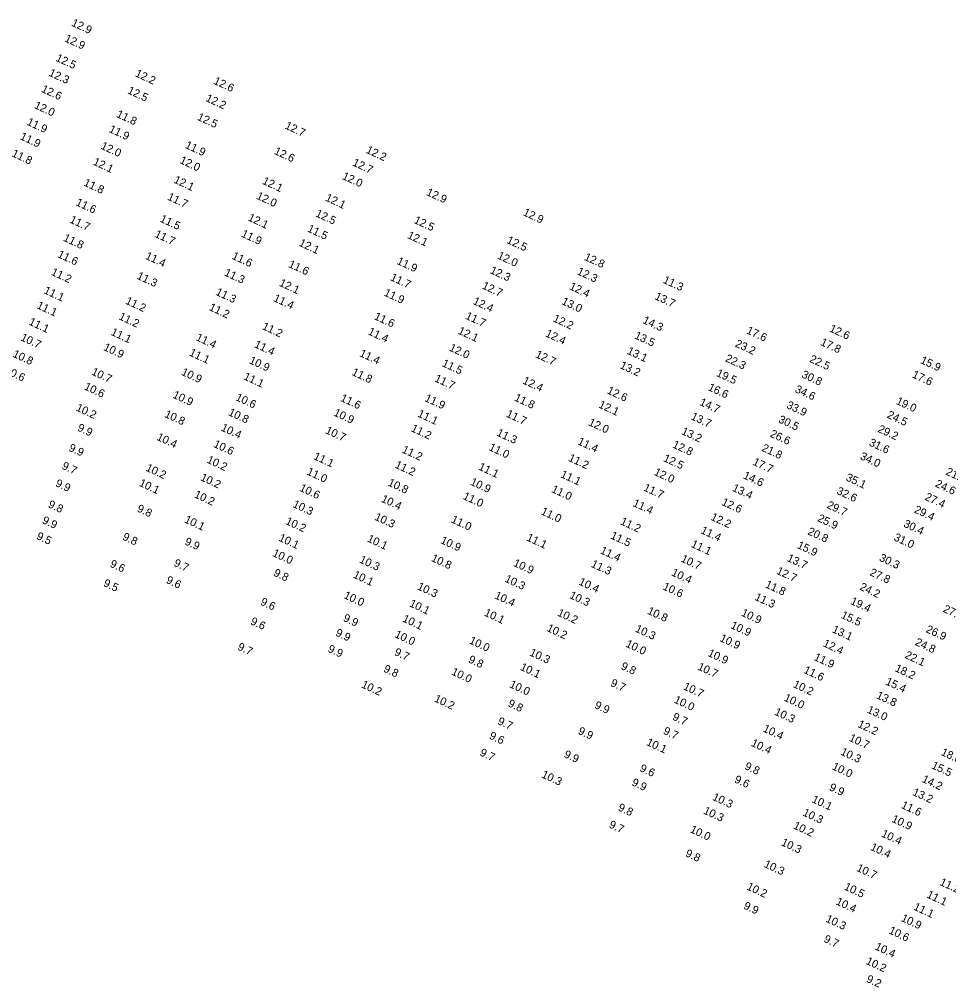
# Model space of a CAD drawing. Extents: x 1023796 to 1112670, y 656573 to 837340.
# Drawn here: x 1100769 to 1101349, y 701150 to 701755 of the extents above; entities that cross this region are included whole.
import ezdxf

# ---------------------------------------------------------------- set-up
doc = ezdxf.new("R2010")
doc.units = 0
doc.layers.add('V-TOPO-SOUN', color=7, linetype='Continuous')

msp = doc.modelspace()

# ---------------------------------------------------------------- texts
at = {"layer": 'V-TOPO-SOUN'}
for s, p in [('12.9 ', (1100800.82, 701750.7)), ('12.9 ', (1100796.54, 701740.96)), ('12.5 ', (1100791.01, 701728.78)), ('12.3 ', (1100786.67, 701719.47)), ('12.2 ', (1100840.6, 701719.11)), ('12.6 ', (1100889.58, 701714.43)), ('12.6 ', (1100782.01, 701709.39)), ('12.5 ', (1100835.85, 701708.49)), ('12.2 ', (1100884.62, 701703.67)), ('12.0 ', (1100777.63, 701699.23)), ('11.9 ', (1100772.94, 701688.84)), ('11.8 ', (1100828.89, 701693.7)), ('12.5 ', (1100879.39, 701691.94)), ('11.9 ', (1100824.23, 701684.35)), ('12.7 ', (1100934.13, 701686.48)), ('11.9 ', (1100768.74, 701679.76)), ('12.0 ', (1100819.14, 701673.86)), ('11.9 ', (1100871.78, 701674.38)), ('12.6 ', (1100927.4, 701670.6)), ('12.2 ', (1100984.77, 701671.32)), ('11.8 ', (1100763.52, 701669.15)), ('12.0 ', (1100868.45, 701664.91)), ('12.1 ', (1100814.3, 701663.94)), ('12.7 ', (1100976.32, 701663.42)), ('12.1 ', (1100864.7, 701652.68)), ('12.1 ', (1100920.02, 701651.97)), ('12.0 ', (1100969.86, 701654.97)), ('11.8 ', (1100808.43, 701650.86)), ('11.7 ', (1100860.76, 701642.03)), ('12.0 ', (1100916.31, 701642.61)), ('12.1 ', (1100959.36, 701641.47)), ('12.9 ', (1101022.44, 701644.92)), ('11.6 ', (1100803.52, 701638.55)), ('11.7 ', (1100799.68, 701627.77)), ('11.5 ', (1100856.09, 701628.31)), ('12.1 ', (1100911.06, 701629.06)), ('12.5 ', (1100953.23, 701631.64)), ('12.9 ', (1101082.83, 701632.31)), ('11.5 ', (1100948.13, 701622.15)), ('12.5 ', (1101014.69, 701627.5)), ('11.8 ', (1100795.7, 701616.4)), ('11.7 ', (1100852.78, 701618.81)), ('11.9 ', (1100906.88, 701618.95)), ('12.1 ', (1101010.61, 701618.04)), ('12.1 ', (1100942.89, 701613.24)), ('12.5 ', (1101072.65, 701614.99)), ('11.6 ', (1100792.12, 701606.14)), ('11.4 ', (1100846.92, 701605.09)), ('11.6 ', (1100901.02, 701605.14)), ('12.0 ', (1101066.78, 701605.3)), ('12.8 ', (1101121.02, 701604.46)), ('11.6 ', (1100936.35, 701599.99)), ('11.9 ', (1101004.02, 701601.87)), ('11.2 ', (1100788.13, 701595.11)), ('11.3 ', (1100841.68, 701592.65)), ('11.3 ', (1100896.27, 701594.7)), ('11.7 ', (1100999.98, 701591.76)), ('12.3 ', (1101062.19, 701596.18)), ('12.3 ', (1101116.56, 701595.47)), ('12.1 ', (1100930.54, 701588.28)), ('12.7 ', (1101057.27, 701586.55)), ('12.4 ', (1101111.74, 701586.11)), ('11.3 ', (1101170.18, 701590.13)), ('11.1 ', (1100783.54, 701583.61)), ('11.3 ', (1100890.86, 701582.59)), ('11.9 ', (1100995.95, 701582.16)), ('13.7 ', (1101165.05, 701579.88)), ('11.1 ', (1100779.14, 701574.25)), ('11.2 ', (1100834.56, 701577.06)), ('11.4 ', (1100926.94, 701578.74)), ('12.4 ', (1101051.55, 701576.9)), ('13.0 ', (1101106.93, 701576.78)), ('11.2 ', (1100830.38, 701567.31)), ('11.2 ', (1100886.73, 701573.1)), ('11.6 ', (1100989.84, 701567.4)), ('11.7 ', (1101046.83, 701567.66)), ('11.1 ', (1100774.17, 701564.01)), ('11.2 ', (1100919.89, 701561.17)), ('12.2 ', (1101101.53, 701566.08)), ('14.3 ', (1101157.56, 701565.01)), ('11.1 ', (1100825.45, 701557.59)), ('11.4 ', (1100986.01, 701557.91)), ('12.1 ', (1101042.22, 701558.36)), ('12.4 ', (1101096.8, 701556.66)), ('13.5 ', (1101152.42, 701555.42)), ('17.6 ', (1101222.32, 701558.56)), ('12.6 ', (1101274.11, 701559.76)), ('10.7 ', (1100769.08, 701554.22)), ('11.4 ', (1100878.54, 701554.26)), ('11.4 ', (1100915.01, 701549.91)), ('23.2 ', (1101215.24, 701550.31)), ('17.8 ', (1101268.56, 701551.28)), ('10.8 ', (1100764.12, 701543.91)), ('10.9 ', (1100820.82, 701548.12)), ('11.1 ', (1100874.37, 701544.74)), ('11.4 ', (1100980.69, 701544.31)), ('12.0 ', (1101036.72, 701547.8)), ('12.7 ', (1101090.53, 701543.62)), ('13.1 ', (1101147.77, 701545.8)), ('10.9 ', (1100911.8, 701539.88)), ('11.5 ', (1101032.25, 701538.06)), ('22.3 ', (1101209.13, 701541.11)), ('22.5 ', (1101261.75, 701540.73)), ('15.9 ', (1101330.93, 701539.98)), ('10.6 ', (1100759.05, 701533.61)), ('10.7 ', (1100813.29, 701532.8)), ('10.9 ', (1100869.47, 701532.63)), ('11.8 ', (1100975.88, 701532.57)), ('13.2 ', (1101143.33, 701536.8)), ('19.5 ', (1101203.54, 701531.95)), ('30.8 ', (1101256.81, 701531.07)), ('17.6 ', (1101325.82, 701531.02)), ('11.1 ', (1100908.29, 701529.82)), ('11.7 ', (1101027.54, 701528.6)), ('12.4 ', (1101082.57, 701527.24)), ('10.6 ', (1100808.78, 701523.54)), ('12.6 ', (1101135.29, 701521.05)), ('16.6 ', (1101198.34, 701523.08)), ('34.6 ', (1101252.62, 701521.86)), ('10.9 ', (1100864.06, 701518.37)), ('10.6 ', (1100903.32, 701516.8)), ('11.6 ', (1100968.78, 701516.33)), ('11.9 ', (1101021.4, 701516.31)), ('11.8 ', (1101077.35, 701516.56)), ('14.7 ', (1101193.05, 701513.79)), ('19.0 ', (1101315.75, 701514.47)), ('10.2 ', (1100803.64, 701510.32)), ('10.8 ', (1100898.8, 701507.44)), ('10.9 ', (1100964.54, 701507.22)), ('12.1 ', (1101130.01, 701512.26)), ('33.9 ', (1101247.31, 701511.91)), ('10.8 ', (1100858.93, 701506.33)), ('11.1 ', (1101016.97, 701506.58)), ('11.7 ', (1101072.29, 701506.51)), ('12.0 ', (1101123.64, 701501.21)), ('13.7 ', (1101187.66, 701504.87)), ('30.5 ', (1101242.29, 701502.98)), ('24.5 ', (1101310.14, 701505.86)), ('9.9', (1100804.56, 701497.83)), ('10.4 ', (1100894.22, 701497.86)), ('10.7 ', (1100959.39, 701496.2)), ('11.2 ', (1101012.89, 701497.44)), ('11.3 ', (1101066.32, 701494.68)), ('13.2 ', (1101181.73, 701495.63)), ('29.2 ', (1101304.37, 701497.01)), ('10.4 ', (1100854.03, 701492.02)), ('11.4 ', (1101116.91, 701489.26)), ('26.6 ', (1101237.03, 701494.04)), ('31.6 ', (1101298.86, 701488.54)), ('9.9', (1100799.15, 701485.26)), ('10.6 ', (1100889.51, 701487.64)), ('11.2 ', (1101007.22, 701484.16)), ('11.0 ', (1101061.49, 701485.62)), ('12.8 ', (1101176.14, 701487.28)), ('21.8 ', (1101231.9, 701485.17)), ('10.2 ', (1100885.35, 701477.8)), ('11.1 ', (1100951.97, 701480)), ('11.2 ', (1101111.12, 701478.93)), ('12.5 ', (1101170.42, 701478.76)), ('17.7 ', (1101226.25, 701476.47)), ('34.0 ', (1101293.26, 701480.01)), ('9.7', (1100794.86, 701473.95)), ('10.2 ', (1100847.21, 701472.76)), ('11.2 ', (1101002.85, 701474.65)), ('11.1 ', (1101054.97, 701473.45)), ('21.2 ', (1101346.85, 701470.36)), ('10.2 ', (1100881.36, 701466.82)), ('11.0 ', (1100947.78, 701470.41)), ('11.1 ', (1101106.23, 701468.7)), ('12.0 ', (1101164.61, 701470.15)), ('14.6 ', (1101220.28, 701467.99)), ('35.1 ', (1101284.38, 701466.71)), ('9.9', (1100790.83, 701463.14)), ('10.1 ', (1100843.05, 701463.32)), ('10.6 ', (1100943.23, 701460.19)), ('10.8 ', (1100998.42, 701463.52)), ('10.9 ', (1101049.89, 701464)), ('11.0 ', (1101100.57, 701459.42)), ('11.7 ', (1101158, 701460.4)), ('13.4 ', (1101213.45, 701460.19)), ('32.6 ', (1101278.62, 701458.3)), ('24.6 ', (1101340.21, 701462.83)), ('10.2 ', (1100877.49, 701456.13)), ('10.4 ', (1100994.23, 701453.39)), ('11.0 ', (1101045.27, 701455.11)), ('27.4 ', (1101333.71, 701454.61)), ('9.8', (1100786.26, 701449.96)), ('9.8', (1100841.74, 701447.33)), ('10.3 ', (1100939.03, 701450.09)), ('11.4 ', (1101151.37, 701450.71)), ('12.6 ', (1101206.81, 701451.41)), ('29.7 ', (1101272.51, 701449.5)), ('29.4 ', (1101327.03, 701446.64)), ('9.9', (1100782.52, 701440)), ('10.1 ', (1100871.35, 701440.49)), ('10.3 ', (1100990.12, 701442.13)), ('11.0 ', (1101037.9, 701440.51)), ('11.0 ', (1101094.01, 701445.53)), ('12.2 ', (1101200.05, 701442.08)), ('25.9 ', (1101266.69, 701441.26)), ('10.2 ', (1100934.5, 701439.49)), ('11.2 ', (1101143.58, 701439.3)), ('30.4 ', (1101320.37, 701437.84)), ('9.5', (1100778.97, 701430.1)), ('9.8', (1100832.69, 701429.69)), ('10.1 ', (1100930.22, 701429.05)), ('10.1 ', (1100985.5, 701428.53)), ('11.1 ', (1101085.01, 701429.2)), ('11.5 ', (1101137.44, 701430.46)), ('11.4 ', (1101193.78, 701433.75)), ('20.8 ', (1101260.59, 701433.01)), ('31.0 ', (1101314.32, 701429.36)), ('9.9', (1100871.53, 701426.71)), ('10.9 ', (1101031.29, 701427.51)), ('11.1 ', (1101187.74, 701425.17)), ('15.9 ', (1101253.97, 701424.46)), ('10.0 ', (1100926.34, 701419.51)), ('10.8 ', (1101025.48, 701416.38)), ('11.4 ', (1101131.04, 701421.19)), ('13.7 ', (1101247.66, 701416.38)), ('30.3 ', (1101305.24, 701416.55)), ('9.6', (1100824.85, 701412.78)), ('9.7', (1100864.74, 701413.32)), ('10.3 ', (1100980.6, 701415.42)), ('10.9 ', (1101076.75, 701413.31)), ('11.3 ', (1101125.27, 701412.72)), ('10.7 ', (1101181.41, 701415.97)), ('9.8', (1100927.04, 701407.19)), ('10.1 ', (1100976.73, 701405.97)), ('10.4 ', (1101175.48, 701407.38)), ('12.7 ', (1101241.08, 701408.39)), ('27.8 ', (1101299.33, 701407.44)), ('9.5', (1100820.73, 701400.75)), ('9.6', (1100859.92, 701402.68)), ('10.3 ', (1101016.76, 701398.65)), ('10.3 ', (1101071.42, 701403.45)), ('10.4 ', (1101117.61, 701401.64)), ('10.6 ', (1101170.1, 701398.62)), ('11.8 ', (1101234.03, 701399.92)), ('24.2 ', (1101293.04, 701398.45)), ('10.0 ', (1100970.9, 701393.18)), ('10.4 ', (1101065.08, 701393.01)), ('10.3 ', (1101111.84, 701393.19)), ('11.3 ', (1101227.5, 701392.1)), ('9.6', (1100918.82, 701389.07)), ('10.1 ', (1101011.86, 701388.05)), ('19.4 ', (1101287.28, 701389.52)), ('10.1 ', (1101058.56, 701382.26)), ('10.2 ', (1101104.27, 701382.23)), ('10.8 ', (1101160.43, 701383.41)), ('10.9 ', (1101219.04, 701382.23)), ('15.5 ', (1101281.36, 701380.82)), ('27.7 ', (1101345.09, 701384.59)), ('9.6', (1100912.6, 701376.92)), ('9.9', (1100970.5, 701378.95)), ('10.1 ', (1101007.53, 701378.54)), ('10.9 ', (1101212.48, 701374.41)), ('9.9', (1100965.72, 701369.75)), ('10.0 ', (1101002.66, 701368.77)), ('10.2 ', (1101097.64, 701372.68)), ('10.3 ', (1101152.84, 701372.25)), ('13.1 ', (1101275.84, 701371.8)), ('26.9 ', (1101334.4, 701371.92)), ('10.0 ', (1101049.2, 701364.87)), ('10.0 ', (1101146.92, 701362.81)), ('10.9 ', (1101205.69, 701366.36)), ('12.4 ', (1101270.14, 701363.11)), ('24.8 ', (1101327.66, 701363.89)), ('9.7', (1100904.57, 701360.99)), ('9.9', (1100960.93, 701359.67)), ('9.7', (1101002.44, 701357.68)), ('10.3 ', (1101086.91, 701357.38)), ('10.9 ', (1101198.19, 701357.05)), ('22.1 ', (1101321.21, 701355.84)), ('9.8', (1101048.69, 701353.05)), ('11.9 ', (1101264.48, 701354.51)), ('9.8', (1100995.68, 701347.27)), ('10.0 ', (1101038.09, 701345.39)), ('10.1 ', (1101081.03, 701348.36)), ('9.8', (1101143.95, 701348.89)), ('10.7 ', (1101191.8, 701348.55)), ('11.6 ', (1101258.04, 701346.47)), ('18.2 ', (1101315.04, 701347.57)), ('10.2 ', (1100981.86, 701337.39)), ('10.0 ', (1101074.37, 701337.51)), ('9.7', (1101137.47, 701338.39)), ('10.2 ', (1101251.47, 701337.56)), ('15.4 ', (1101309.19, 701339.26)), ('10.7 ', (1101182.89, 701336.22)), ('10.2 ', (1101027.35, 701328.6)), ('9.8', (1101073.39, 701325.61)), ('10.0 ', (1101177.1, 701327.89)), ('10.0 ', (1101245.77, 701329.13)), ('13.8 ', (1101303.44, 701330.65)), ('9.9', (1101127.46, 701324.49)), ('10.3 ', (1101239.85, 701320.35)), ('13.0 ', (1101297.63, 701321.67)), ('9.7', (1101066.94, 701314.47)), ('9.7', (1101176.13, 701317.25)), ('9.9', (1101117.17, 701308.4)), ('9.7', (1101170.37, 701308.44)), ('10.4 ', (1101232.66, 701309.88)), ('12.2 ', (1101291.81, 701312.69)), ('9.6', (1101061.7, 701305.44)), ('10.1 ', (1101159.82, 701301.4)), ('10.7 ', (1101286.39, 701304.07)), ('9.7', (1101055.85, 701294.9)), ('10.4 ', (1101225.21, 701300.91)), ('10.3 ', (1101281.11, 701295.4)), ('18.0 ', (1101343.79, 701295.18)), ('9.9', (1101108.35, 701293.83)), ('9.6', (1101155.72, 701285.12)), ('9.8', (1101221.19, 701286.4)), ('10.0 ', (1101275.81, 701286.19)), ('15.5 ', (1101337.89, 701286.87)), ('10.3 ', (1101094.34, 701281.18)), ('9.6', (1101214.81, 701278.13)), ('14.2 ', (1101331.93, 701278.36)), ('9.9', (1101150.67, 701276.29)), ('9.9', (1101274.03, 701273.2)), ('10.3 ', (1101201.09, 701267.17)), ('10.1 ', (1101263.16, 701265.72)), ('13.2 ', (1101326.03, 701270.21)), ('9.8', (1101142.11, 701260.6)), ('11.6 ', (1101318.92, 701262.11)), ('10.3 ', (1101195.44, 701258.64)), ('10.3 ', (1101257.46, 701257.42)), ('10.9 ', (1101313.05, 701253.45)), ('9.7', (1101136.48, 701249.94)), ('10.0 ', (1101187.14, 701246.9)), ('10.2 ', (1101251.62, 701249.28)), ('10.4 ', (1101306.6, 701244.27)), ('10.3 ', (1101244.01, 701238.82)), ('10.4 ', (1101299.75, 701235.94)), ('9.8', (1101184.18, 701232)), ('10.3 ', (1101233.29, 701225.26)), ('10.7 ', (1101291.05, 701222.81)), ('10.2 ', (1101222.49, 701211.2)), ('10.5 ', (1101283.33, 701211.13)), ('11.2 ', (1101343.01, 701214)), ('11.1 ', (1101334.86, 701206.17)), ('9.9', (1101220.55, 701199.22)), ('10.4 ', (1101278.18, 701201.89)), ('11.1 ', (1101326.69, 701198.61)), ('10.3 ', (1101271.8, 701191.07)), ('10.9 ', (1101318.91, 701191.49)), ('10.6 ', (1101311.18, 701183.8)), ('9.7', (1101270.61, 701178.49)), ('10.4 ', (1101302.6, 701173.73)), ('10.2 ', (1101296.95, 701164.7)), ('9.2', (1101297.17, 701153.49))]:
    msp.add_text(s, height=5, rotation=335, dxfattribs=at).set_placement(p)

doc.saveas('drawing.dxf')
